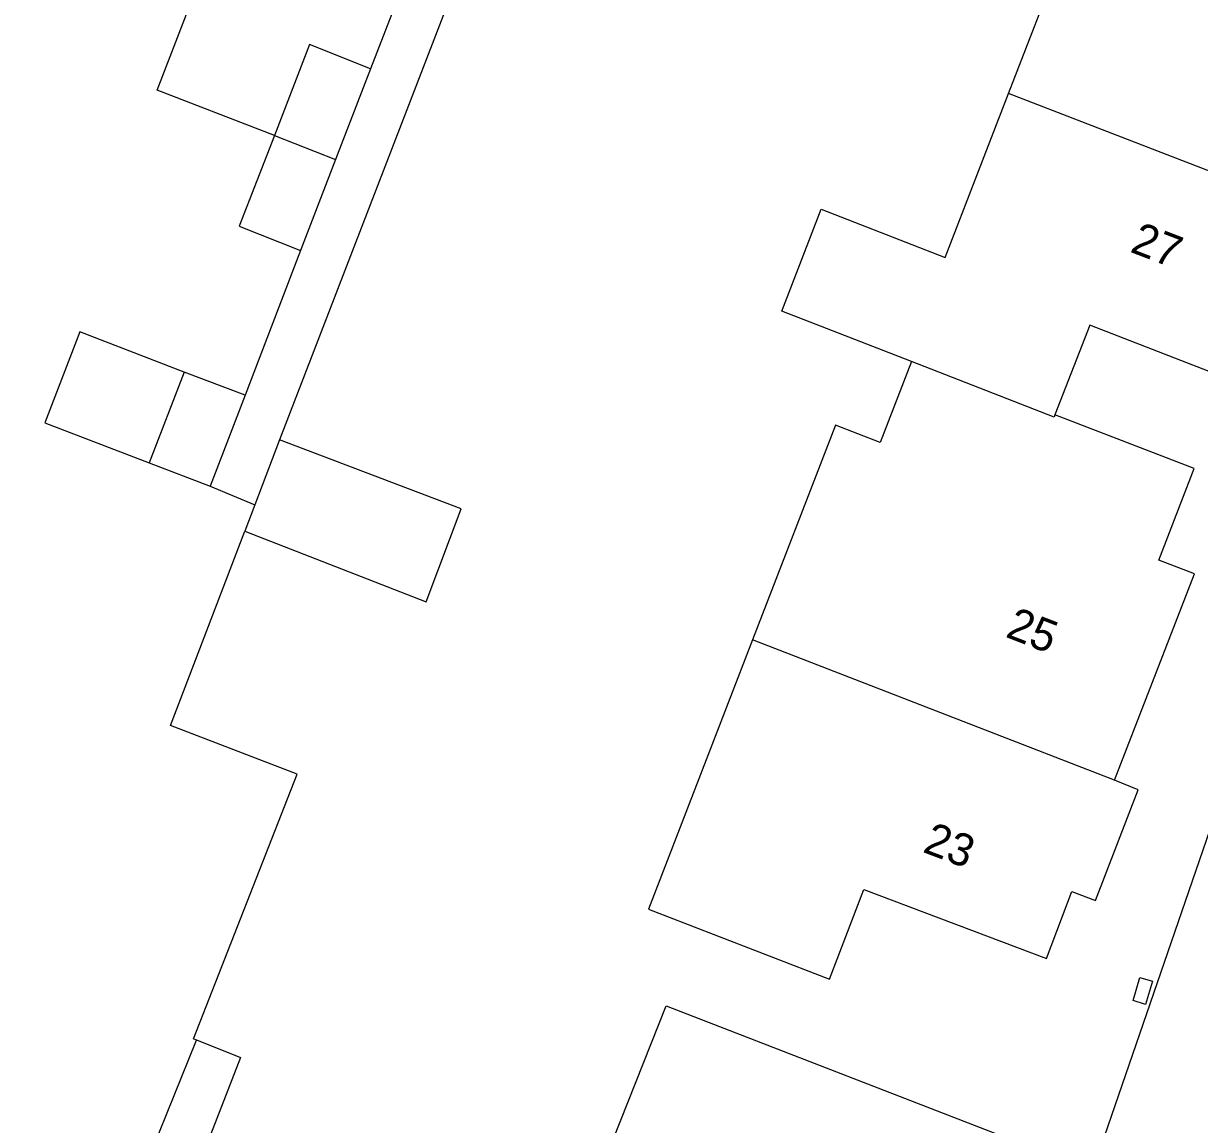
# Model space of a CAD drawing. Extents: x 136000 to 141014, y 402000 to 403500.
# Drawn here: x 138983.8 to 139020.12, y 402757.28 to 402791.28 of the extents above; entities that cross this region are included whole.
import ezdxf

# ---------------------------------------------------------------- set-up
doc = ezdxf.new("R2010")
doc.units = 0
for name, color, linetype in [('gg-afsc-erfafscheiding', 7, 'Continuous'), ('gg-anno-huisnummerreeks BGT', 7, 'Continuous'), ('gg-bbg-bijgebouw', 7, 'Continuous'), ('gg-bbg-hoofdgebouw', 7, 'Continuous'), ('gg-bbg-luifel en loopbrug', 7, 'Continuous'), ('gg-bbg-tussenscheiding', 7, 'Continuous'), ('gg-knt-verharding', 7, 'Continuous'), ('gt-grn-vlakafsluiter', 7, 'Continuous'), ('gt-symb-kolk center center', 7, 'Continuous')]:
    doc.layers.add(name, color=color, linetype=linetype)

# ---------------------------------------------------------------- blocks, each defined once
blk = doc.blocks.new('gt0-KOLKCC')
at = {"layer": 'gt-symb-kolk center center'}
blk.add_lwpolyline([(-0.375, 0.2), (0.375, 0.2), (0.375, -0.2), (-0.375, -0.2)], close=True, dxfattribs=at)

msp = doc.modelspace()

# ---------------------------------------------------------------- linework, layer by layer
at = {"layer": 'gg-afsc-erfafscheiding'}
for p, q in [((138992.35, 402784.271), (138990.645, 402779.8)), ((138989.565, 402776.994), (138990.945, 402776.413)), ((138987.704, 402756.315), (138989.14, 402759.887))]:
    msp.add_line(p, q, dxfattribs=at)
msp.add_lwpolyline([(138989.14, 402759.887), (138989.142, 402759.892), (138990.496, 402759.354), (138983.799, 402742.075), (139003.184, 402734.495)], dxfattribs=at)
at = {"layer": 'gg-bbg-bijgebouw'}
for p, q in [((138994.519, 402789.882), (138993.435, 402787.077)), ((138993.435, 402787.077), (138992.35, 402784.271)), ((138988.757, 402780.517), (138987.677, 402777.711)), ((138990.645, 402779.8), (138988.757, 402780.517)), ((138990.645, 402779.8), (138989.565, 402776.994)), ((138991.709, 402778.42), (138990.945, 402776.413)), ((138987.677, 402777.711), (138989.565, 402776.994)), ((138990.945, 402776.413), (138990.638, 402775.607))]:
    msp.add_line(p, q, dxfattribs=at)
for points in [[(138994.519, 402789.882), (138992.633, 402790.63), (138991.548, 402787.825)], [(138991.548, 402787.825), (138990.463, 402785.019), (138992.35, 402784.271)], [(138990.638, 402775.607), (138996.24, 402773.421), (138997.313, 402776.291), (138991.709, 402778.42)]]:
    msp.add_lwpolyline(points, dxfattribs=at)
at = {"layer": 'gg-bbg-hoofdgebouw'}
for points in [[(139014.222, 402789.115), (139015.901, 402793.452), (139012.881, 402794.652), (139014.924, 402799.794), (139019.716, 402797.932), (139018.524, 402794.949), (139026.084, 402792.011), (139023.559, 402785.501)], [(139011.223, 402780.841), (139007.224, 402782.399), (139008.435, 402785.55), (139012.263, 402784.053), (139014.222, 402789.115)], [(139023.559, 402785.501), (139024.282, 402785.212), (139023.311, 402782.712), (139022.584, 402782.994), (139021.481, 402780.125), (139016.734, 402781.966), (139015.658, 402779.194)], [(139011.223, 402780.841), (139010.255, 402778.341), (139008.884, 402778.871), (139006.319, 402772.245)], [(139018.863, 402774.711), (139019.953, 402777.535), (139015.658, 402779.194)], [(139017.502, 402767.914), (139019.968, 402774.281), (139018.863, 402774.711)], [(139006.319, 402772.245), (139003.102, 402763.934), (139008.689, 402761.773), (139009.758, 402764.536), (139015.396, 402762.403), (139016.18, 402764.474), (139016.907, 402764.193), (139018.229, 402767.614), (139017.502, 402767.914)], [(139003.159, 402754.29), (139001.301, 402755.03), (139003.653, 402760.94), (139013.99, 402756.943), (139012.917, 402754.151), (139013.63, 402753.864), (139012.686, 402751.384), (139011.966, 402751.658), (139011.777, 402751.178)]]:
    msp.add_lwpolyline(points, dxfattribs=at)
at = {"layer": 'gg-bbg-luifel en loopbrug'}
msp.add_line((138995.376, 402792.112), (138994.519, 402789.882), dxfattribs=at)
for points in [[(138991.548, 402787.825), (138987.926, 402789.223), (138989.862, 402794.239), (138990.784, 402793.883)], [(138988.757, 402780.517), (138985.542, 402781.757), (138984.46, 402778.952), (138987.677, 402777.711)]]:
    msp.add_lwpolyline(points, dxfattribs=at)
at = {"layer": 'gg-bbg-tussenscheiding'}
for p, q in [((139023.559, 402785.501), (139014.222, 402789.115)), ((138991.548, 402787.825), (138993.435, 402787.077)), ((139017.502, 402767.914), (139006.319, 402772.245))]:
    msp.add_line(p, q, dxfattribs=at)
msp.add_lwpolyline([(139015.658, 402779.194), (139015.631, 402779.123), (139011.223, 402780.841)], dxfattribs=at)
at = {"layer": 'gg-knt-verharding'}
msp.add_line((139002.106, 402805.368), (138991.709, 402778.42), dxfattribs=at)
msp.add_lwpolyline([(139030.152, 402794.52), (139024.999, 402779.63), (139008.717, 402732.323)], dxfattribs=at)
at = {"layer": 'gt-grn-vlakafsluiter'}
msp.add_lwpolyline([(138989.14, 402759.887), (138989.053, 402759.922), (138992.25, 402768.097), (138988.337, 402769.604), (138990.638, 402775.607)], dxfattribs=at)

# ---------------------------------------------------------------- block references
at = {"layer": 'gt-symb-kolk center center', "rotation": -106.5717057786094}
msp.add_blockref('gt0-KOLKCC', (139018.369, 402761.407), dxfattribs=at)

# ---------------------------------------------------------------- texts
at = {"layer": 'gg-anno-huisnummerreeks BGT'}
for s, rotation, p in [('27', 339, (139017.945, 402784.238)), ('25', 338.8, (139014.097, 402772.349)), ('23', 339.3, (139011.539, 402765.706))]:
    msp.add_text(s, height=1, rotation=rotation, dxfattribs=at).set_placement(p)

doc.saveas('drawing.dxf')
